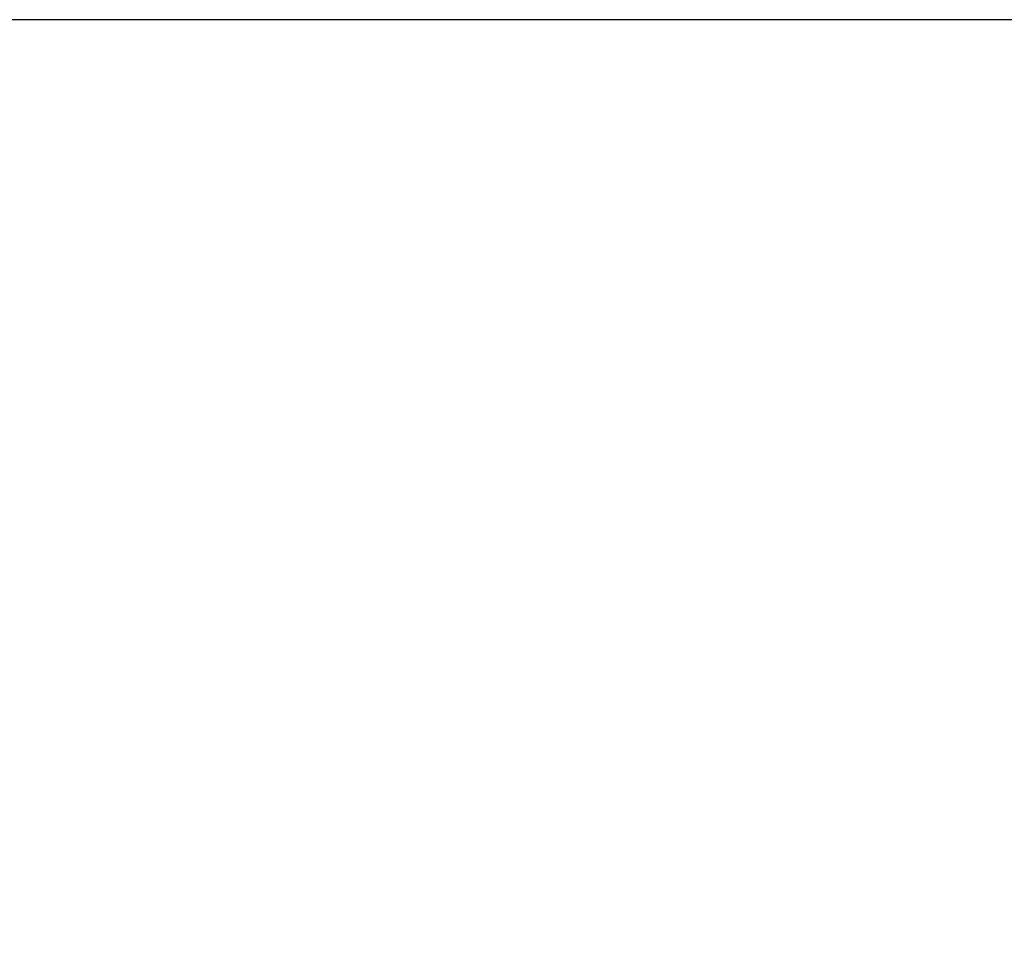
# Model space of a CAD drawing. Header units: millimetres. Extents: x 15 to 2005, y -26 to 622.
# Tile 339 of 656: x 91.9552 to 91.9736, y -11.5106 to -11.4932. Entities that reach past the tile are written whole.
import ezdxf

# ---------------------------------------------------------------- set-up
doc = ezdxf.new("R2010")
doc.units = ezdxf.units.MM

# ---------------------------------------------------------------- blocks, each defined once
blk = doc.blocks.new('SG')
at = {"color": 7, "linetype": 'Continuous'}
blk.add_open_spline([(91.88167, -11.493162), (91.883088, -11.493173), (91.884514, -11.493203), (91.885948, -11.493254), (91.887389, -11.493326), (91.888837, -11.49342), (91.890291, -11.493535), (91.891751, -11.493672), (91.893216, -11.493831), (91.894687, -11.494013), (91.896162, -11.494218), (91.897641, -11.494446), (91.899123, -11.494697), (91.900609, -11.494972), (91.902098, -11.495271), (91.903588, -11.495594), (91.90508, -11.495941), (91.906573, -11.496313), (91.908066, -11.496709), (91.909559, -11.49713), (91.911051, -11.497576), (91.912542, -11.498047), (91.91403, -11.498543), (91.915517, -11.499065), (91.917, -11.499612), (91.918479, -11.500184), (91.919954, -11.500781), (91.921424, -11.501404), (91.922888, -11.502052), (91.924346, -11.502726), (91.925796, -11.503425), (91.92724, -11.504149), (91.928675, -11.504898), (91.930101, -11.505673), (91.931517, -11.506472), (91.932923, -11.507296), (91.934319, -11.508145), (91.935703, -11.509017), (91.937075, -11.509914), (91.938434, -11.510835), (91.939781, -11.51178), (91.941113, -11.512748), (91.94243, -11.513739), (91.943733, -11.514752), (91.94502, -11.515788), (91.94629, -11.516846), (91.947544, -11.517926), (91.94878, -11.519027), (91.949999, -11.520148), (91.951199, -11.52129), (91.95238, -11.522452), (91.953542, -11.523633), (91.954684, -11.524833), (91.955806, -11.526052), (91.956906, -11.527288), (91.957986, -11.528542), (91.959044, -11.529812), (91.96008, -11.531099), (91.961093, -11.532402), (91.962084, -11.533719), (91.963052, -11.535052), (91.963997, -11.536398), (91.964918, -11.537757), (91.965815, -11.539129), (91.966688, -11.540513), (91.967536, -11.541909), (91.96836, -11.543315), (91.969159, -11.544732), (91.969934, -11.546158), (91.970683, -11.547593), (91.971407, -11.549036), (91.972106, -11.550487), (91.97278, -11.551944), (91.973428, -11.553408), (91.974051, -11.554878), (91.974648, -11.556353), (91.975221, -11.557832), (91.975767, -11.559315), (91.976289, -11.560802), (91.976785, -11.56229), (91.977256, -11.563781), (91.977702, -11.565273), (91.978123, -11.566766), (91.978519, -11.56826), (91.978891, -11.569752), (91.979238, -11.571244), (91.979561, -11.572735), (91.97986, -11.574223), (91.980135, -11.575709), (91.980386, -11.577191), (91.980614, -11.578671), (91.980819, -11.580146), (91.981001, -11.581616), (91.98116, -11.583081), (91.981297, -11.584541), (91.981412, -11.585996), (91.981506, -11.587443), (91.981578, -11.588884), (91.981629, -11.590318), (91.98166, -11.591744), (91.98167, -11.593162)], degree=1, knots=[0, 0, 0.009029, 0.018111, 0.027245, 0.03643, 0.045665, 0.054951, 0.064287, 0.073671, 0.083104, 0.092585, 0.102112, 0.111686, 0.121306, 0.13097, 0.140678, 0.150429, 0.160223, 0.170058, 0.179933, 0.189848, 0.199801, 0.209792, 0.21982, 0.229883, 0.23998, 0.25011, 0.260273, 0.270467, 0.28069, 0.290942, 0.301222, 0.311527, 0.321858, 0.332212, 0.342589, 0.352987, 0.363404, 0.37384, 0.384293, 0.394762, 0.405245, 0.41574, 0.426248, 0.436765, 0.447291, 0.457824, 0.468363, 0.478906, 0.489452, 0.5, 0.510548, 0.521094, 0.531637, 0.542176, 0.552709, 0.563235, 0.573752, 0.58426, 0.594755, 0.605238, 0.615707, 0.62616, 0.636596, 0.647013, 0.657411, 0.667788, 0.678142, 0.688473, 0.698778, 0.709058, 0.71931, 0.729533, 0.739727, 0.74989, 0.76002, 0.770117, 0.78018, 0.790208, 0.800199, 0.810152, 0.820067, 0.829942, 0.839777, 0.849571, 0.859322, 0.86903, 0.878694, 0.888314, 0.897888, 0.907415, 0.916896, 0.926329, 0.935713, 0.945049, 0.954335, 0.96357, 0.972755, 0.981889, 0.990971, 1, 1], dxfattribs=at)

msp = doc.modelspace()

# ---------------------------------------------------------------- linework, layer by layer
at = {"color": 7, "linetype": 'Continuous'}
msp.add_line((80.996545, -11.493162), (167.966795, -11.493162), dxfattribs=at)
msp.add_arc((91.88167, -11.593162), 0.1, 0, 90, dxfattribs=at)

# ---------------------------------------------------------------- block references
msp.add_blockref('SG', (0, 0))

doc.saveas('drawing.dxf')
